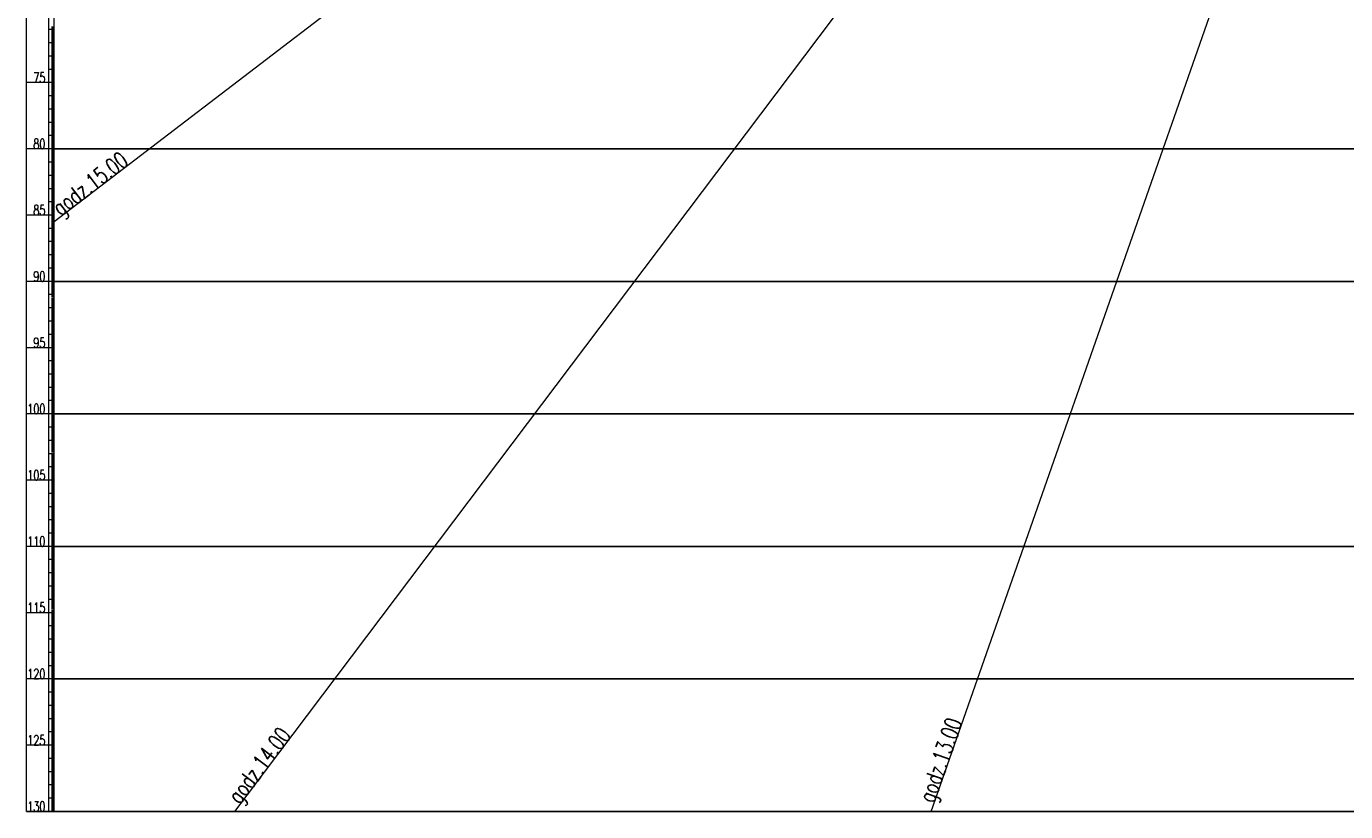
# Model space of a CAD drawing. Header units: metres. Extents: x 7408630 to 7411134, y 5569633 to 5570339.
# Tile 299 of 303: x 7410863 to 7410981, y 5569952 to 5570023. Entities that reach past the tile are written whole.
import ezdxf
from ezdxf.enums import TextEntityAlignment as Align

# ---------------------------------------------------------------- set-up
doc = ezdxf.new("R2010")
doc.units = ezdxf.units.M
doc.header["$MEASUREMENT"] = 0
doc.layers.add('219-Linia granicy', color=7, linetype='Continuous', lineweight=0)
doc.layers.add('D-opis', color=104, linetype='Continuous')
doc.styles.add('TXT', font='simplex.shx')

# ---------------------------------------------------------------- blocks, each defined once
blk = doc.blocks.new('ls-krakow')
at = {"color": 251, "ltscale": 0.01}
for p, q in [((-13300, -15493), (-13300, 1000)), ((-13300, -8438), (-13325, -8438)), ((-13300, -8450), (-13325, -8450)), ((-13300, -8473), (-13325, -8473)), ((-13300, -8485), (-13325, -8485)), ((-13300, -8497), (-13325, -8497)), ((-13300, -8509), (-13325, -8509)), ((-13300, -8521), (-13325, -8521)), ((-13300, -8533), (-13325, -8533)), ((-13300, -8545), (-13325, -8545)), ((-13300, -8557), (-13325, -8557)), ((-13300, -8569), (-13325, -8569)), ((-13300, -8593), (-13325, -8593)), ((-13300, -8604), (-13325, -8604)), ((-13300, -8616), (-13325, -8616)), ((-13300, -8628), (-13325, -8628)), ((-13300, -8640), (-13325, -8640)), ((-13300, -8652), (-13325, -8652)), ((-13300, -8664), (-13325, -8664)), ((-13300, -8676), (-13325, -8676)), ((-13300, -8688), (-13325, -8688)), ((-13300, -8712), (-13325, -8712)), ((-13300, -8724), (-13325, -8724)), ((-13300, -8736), (-13325, -8736)), ((-13300, -8747), (-13325, -8747)), ((-13300, -8759), (-13325, -8759)), ((-13300, -8771), (-13325, -8771)), ((-13300, -8783), (-13325, -8783)), ((-13300, -8795), (-13325, -8795)), ((-13300, -8807), (-13325, -8807)), ((-13300, -8831), (-13325, -8831)), ((-13300, -8843), (-13325, -8843)), ((-13300, -8855), (-13325, -8855)), ((-13300, -8867), (-13325, -8867)), ((-13300, -8879), (-13325, -8879)), ((-13300, -8890), (-13325, -8890)), ((-13350, -8938), (-13550, -8938)), ((-13300, -8902), (-13325, -8902)), ((-13300, -8914), (-13325, -8914)), ((-13300, -8926), (-13325, -8926)), ((-13300, -8950), (-13325, -8950)), ((-13300, -8962), (-13325, -8962)), ((-13300, -8974), (-13325, -8974)), ((-13300, -8986), (-13325, -8986)), ((-13300, -8998), (-13325, -8998)), ((-13300, -9010), (-13325, -9010)), ((-13300, -9022), (-13325, -9022)), ((-13300, -9033), (-13325, -9033)), ((-13300, -9045), (-13325, -9045)), ((-13300, -9069), (-13325, -9069)), ((-13300, -9081), (-13325, -9081)), ((-13300, -9093), (-13325, -9093)), ((-13300, -9105), (-13325, -9105)), ((-13300, -9117), (-13325, -9117)), ((-13300, -9129), (-13325, -9129)), ((-13300, -9141), (-13325, -9141)), ((-13300, -9153), (-13325, -9153)), ((-13300, -9165), (-13325, -9165)), ((-13300, -9188), (-13325, -9188)), ((-13300, -9200), (-13325, -9200)), ((-13300, -9212), (-13325, -9212)), ((-13300, -9224), (-13325, -9224)), ((-13300, -9236), (-13325, -9236)), ((-13300, -9248), (-13325, -9248)), ((-13300, -9260), (-13325, -9260)), ((-13300, -9272), (-13325, -9272)), ((-13300, -9284), (-13325, -9284)), ((-13300, -9308), (-13325, -9308)), ((-13300, -9320), (-13325, -9320)), ((-13300, -9331), (-13325, -9331)), ((-13300, -9343), (-13325, -9343)), ((-13300, -9355), (-13325, -9355)), ((-13300, -9367), (-13325, -9367)), ((-13300, -9379), (-13325, -9379)), ((-13300, -9391), (-13325, -9391)), ((-13300, -9403), (-13325, -9403)), ((-13300, -9427), (-13325, -9427)), ((-13300, -9439), (-13325, -9439)), ((-13300, -9451), (-13325, -9451)), ((-13300, -9463), (-13325, -9463)), ((-13300, -9474), (-13325, -9474)), ((-13350, -9534), (-13550, -9534)), ((-13300, -9486), (-13325, -9486)), ((-13300, -9498), (-13325, -9498)), ((-13300, -9510), (-13325, -9510)), ((-13300, -9522), (-13325, -9522)), ((-13300, -9546), (-13325, -9546)), ((-13300, -9558), (-13325, -9558)), ((-13300, -9570), (-13325, -9570)), ((-13300, -9582), (-13325, -9582)), ((-13300, -9594), (-13325, -9594)), ((-13300, -9606), (-13325, -9606)), ((-13300, -9617), (-13325, -9617)), ((-13300, -9629), (-13325, -9629)), ((-13300, -9641), (-13325, -9641)), ((-13300, -9665), (-13325, -9665)), ((-13300, -9677), (-13325, -9677)), ((-13300, -9689), (-13325, -9689)), ((-13300, -9701), (-13325, -9701)), ((-13300, -9713), (-13325, -9713)), ((-13300, -9725), (-13325, -9725)), ((-13300, -9737), (-13325, -9737)), ((-13300, -9749), (-13325, -9749)), ((-13300, -9760), (-13325, -9760)), ((-13300, -9784), (-13325, -9784)), ((-13300, -9796), (-13325, -9796)), ((-13300, -9808), (-13325, -9808)), ((-13300, -9820), (-13325, -9820)), ((-13300, -9832), (-13325, -9832)), ((-13300, -9844), (-13325, -9844)), ((-13300, -9856), (-13325, -9856)), ((-13300, -9868), (-13325, -9868)), ((-13300, -9880), (-13325, -9880)), ((-13300, -9903), (-13325, -9903)), ((-13300, -9915), (-13325, -9915)), ((-13300, -9927), (-13325, -9927)), ((-13300, -9939), (-13325, -9939)), ((-13300, -9951), (-13325, -9951)), ((-13300, -9963), (-13325, -9963)), ((-13300, -9975), (-13325, -9975)), ((-13300, -9987), (-13325, -9987)), ((-13300, -9999), (-13325, -9999)), ((-13300, -10023), (-13325, -10023)), ((-13300, -10035), (-13325, -10035)), ((-13300, -10046), (-13325, -10046)), ((-13300, -10058), (-13325, -10058)), ((-13300, -10070), (-13325, -10070)), ((-13350, -10130), (-13550, -10130)), ((-13300, -10082), (-13325, -10082)), ((-13300, -10094), (-13325, -10094)), ((-13300, -10106), (-13325, -10106)), ((-13300, -10118), (-13325, -10118)), ((-13300, -10142), (-13325, -10142)), ((-13300, -10154), (-13325, -10154)), ((-13300, -10166), (-13325, -10166)), ((-13300, -10178), (-13325, -10178)), ((-13300, -10189), (-13325, -10189)), ((-13300, -10201), (-13325, -10201)), ((-13300, -10213), (-13325, -10213)), ((-13300, -10225), (-13325, -10225)), ((-13300, -10237), (-13325, -10237)), ((-13300, -10261), (-13325, -10261)), ((-13300, -10273), (-13325, -10273)), ((-13300, -10285), (-13325, -10285)), ((-13300, -10297), (-13325, -10297)), ((-13300, -10309), (-13325, -10309)), ((-13300, -10321), (-13325, -10321)), ((-13300, -10333), (-13325, -10333)), ((-13300, -10344), (-13325, -10344)), ((-13300, -10356), (-13325, -10356)), ((-13300, -10380), (-13325, -10380)), ((-13300, -10392), (-13325, -10392)), ((-13300, -10404), (-13325, -10404)), ((-13300, -10416), (-13325, -10416)), ((-13300, -10428), (-13325, -10428)), ((-13300, -10440), (-13325, -10440)), ((-13300, -10452), (-13325, -10452)), ((-13300, -10464), (-13325, -10464)), ((-13300, -10476), (-13325, -10476)), ((-13300, -10499), (-13325, -10499)), ((-13300, -10511), (-13325, -10511)), ((-13300, -10523), (-13325, -10523)), ((-13300, -10535), (-13325, -10535)), ((-13300, -10547), (-13325, -10547)), ((-13300, -10559), (-13325, -10559)), ((-13300, -10571), (-13325, -10571)), ((-13300, -10583), (-13325, -10583)), ((-13300, -10595), (-13325, -10595)), ((-13300, -10619), (-13325, -10619)), ((-13300, -10630), (-13325, -10630)), ((-13300, -10642), (-13325, -10642)), ((-13300, -10654), (-13325, -10654)), ((-13300, -10666), (-13325, -10666)), ((-13350, -10726), (-13550, -10726)), ((-13300, -10678), (-13325, -10678)), ((-13300, -10690), (-13325, -10690)), ((-13300, -10702), (-13325, -10702)), ((-13300, -10714), (-13325, -10714)), ((-13300, -10738), (-13325, -10738)), ((-13300, -10750), (-13325, -10750)), ((-13300, -10762), (-13325, -10762)), ((-13300, -10773), (-13325, -10773)), ((-13300, -10785), (-13325, -10785)), ((-13300, -10797), (-13325, -10797)), ((-13300, -10809), (-13325, -10809)), ((-13300, -10821), (-13325, -10821)), ((-13300, -10833), (-13325, -10833)), ((-13300, -10857), (-13325, -10857)), ((-13300, -10869), (-13325, -10869)), ((-13300, -10881), (-13325, -10881)), ((-13300, -10893), (-13325, -10893)), ((-13300, -10905), (-13325, -10905)), ((-13300, -10916), (-13325, -10916)), ((-13300, -10928), (-13325, -10928)), ((-13300, -10940), (-13325, -10940)), ((-13300, -10952), (-13325, -10952)), ((-13300, -10976), (-13325, -10976)), ((-13300, -10988), (-13325, -10988)), ((-13300, -11000), (-13325, -11000)), ((-13300, -11012), (-13325, -11012)), ((-13300, -11024), (-13325, -11024)), ((-13300, -11036), (-13325, -11036)), ((-13300, -11048), (-13325, -11048)), ((-13300, -11059), (-13325, -11059)), ((-13300, -11071), (-13325, -11071)), ((-13300, -11095), (-13325, -11095)), ((-13300, -11107), (-13325, -11107)), ((-13300, -11119), (-13325, -11119)), ((-13300, -11131), (-13325, -11131)), ((-13300, -11143), (-13325, -11143)), ((-13300, -11155), (-13325, -11155)), ((-13300, -11167), (-13325, -11167)), ((-13300, -11179), (-13325, -11179)), ((-13300, -11191), (-13325, -11191)), ((-13300, -11214), (-13325, -11214)), ((-13300, -11226), (-13325, -11226)), ((-13300, -11238), (-13325, -11238)), ((-13300, -11250), (-13325, -11250)), ((-13300, -11262), (-13325, -11262)), ((-13350, -11322), (-13550, -11322)), ((-13300, -11274), (-13325, -11274)), ((-13300, -11286), (-13325, -11286)), ((-13300, -11298), (-13325, -11298)), ((-13300, -11310), (-13325, -11310)), ((-13300, -11334), (-13325, -11334)), ((-13300, -11345), (-13325, -11345)), ((-13300, -11357), (-13325, -11357)), ((-13300, -11369), (-13325, -11369)), ((-13300, -11381), (-13325, -11381)), ((-13300, -11393), (-13325, -11393)), ((-13300, -11405), (-13325, -11405)), ((-13300, -11417), (-13325, -11417)), ((-13300, -11429), (-13325, -11429)), ((-13300, -11453), (-13325, -11453)), ((-13300, -11465), (-13325, -11465)), ((-13300, -11477), (-13325, -11477)), ((-13300, -11489), (-13325, -11489)), ((-13300, -11500), (-13325, -11500)), ((-13300, -11512), (-13325, -11512)), ((-13300, -11524), (-13325, -11524)), ((-13300, -11536), (-13325, -11536)), ((-13300, -11548), (-13325, -11548)), ((-13300, -11572), (-13325, -11572)), ((-13300, -11584), (-13325, -11584)), ((-13300, -11596), (-13325, -11596)), ((-13300, -11608), (-13325, -11608)), ((-13300, -11620), (-13325, -11620)), ((-13300, -11632), (-13325, -11632)), ((-13300, -11643), (-13325, -11643)), ((-13300, -11655), (-13325, -11655)), ((-13300, -11667), (-13325, -11667)), ((-13300, -11691), (-13325, -11691)), ((-13300, -11703), (-13325, -11703)), ((-13300, -11715), (-13325, -11715)), ((-13300, -11727), (-13325, -11727)), ((-13300, -11739), (-13325, -11739)), ((-13300, -11751), (-13325, -11751)), ((-13300, -11763), (-13325, -11763)), ((-13300, -11775), (-13325, -11775)), ((-13300, -11786), (-13325, -11786)), ((-13300, -11810), (-13325, -11810)), ((-13300, -11822), (-13325, -11822)), ((-13300, -11834), (-13325, -11834)), ((-13300, -11846), (-13325, -11846)), ((-13350, -11918), (-13550, -11918)), ((-13300, -11858), (-13325, -11858)), ((-13300, -11870), (-13325, -11870)), ((-13300, -11882), (-13325, -11882)), ((-13300, -11894), (-13325, -11894)), ((-13300, -11906), (-13325, -11906)), ((-13300, -11929), (-13325, -11929)), ((-13300, -11941), (-13325, -11941)), ((-13300, -11953), (-13325, -11953)), ((-13300, -11965), (-13325, -11965)), ((-13300, -11977), (-13325, -11977)), ((-13300, -11989), (-13325, -11989)), ((-13300, -12001), (-13325, -12001)), ((-13300, -12013), (-13325, -12013)), ((-13300, -12025), (-13325, -12025)), ((-13300, -12049), (-13325, -12049)), ((-13300, -12061), (-13325, -12061)), ((-13300, -12072), (-13325, -12072)), ((-13300, -12084), (-13325, -12084)), ((-13300, -12096), (-13325, -12096)), ((-13300, -12108), (-13325, -12108)), ((-13300, -12120), (-13325, -12120)), ((-13300, -12132), (-13325, -12132)), ((-13300, -12144), (-13325, -12144)), ((-13300, -12168), (-13325, -12168)), ((-13300, -12180), (-13325, -12180)), ((-13300, -12192), (-13325, -12192)), ((-13300, -12204), (-13325, -12204)), ((-13300, -12215), (-13325, -12215)), ((-13300, -12227), (-13325, -12227)), ((-13300, -12239), (-13325, -12239)), ((-13300, -12251), (-13325, -12251)), ((-13300, -12263), (-13325, -12263)), ((-13300, -12287), (-13325, -12287)), ((-13300, -12299), (-13325, -12299)), ((-13300, -12311), (-13325, -12311)), ((-13300, -12323), (-13325, -12323)), ((-13300, -12335), (-13325, -12335)), ((-13300, -12347), (-13325, -12347)), ((-13300, -12358), (-13325, -12358)), ((-13300, -12370), (-13325, -12370)), ((-13300, -12382), (-13325, -12382)), ((-13300, -12406), (-13325, -12406)), ((-13300, -12418), (-13325, -12418)), ((-13300, -12430), (-13325, -12430)), ((-13300, -12442), (-13325, -12442)), ((-13350, -12513), (-13550, -12513)), ((-13300, -12454), (-13325, -12454)), ((-13300, -12466), (-13325, -12466)), ((-13300, -12478), (-13325, -12478)), ((-13300, -12490), (-13325, -12490)), ((-13300, -12501), (-13325, -12501)), ((-13300, -12525), (-13325, -12525)), ((-13300, -12537), (-13325, -12537)), ((-13300, -12549), (-13325, -12549)), ((-13300, -12561), (-13325, -12561)), ((-13300, -12573), (-13325, -12573)), ((-13300, -12585), (-13325, -12585)), ((-13300, -12597), (-13325, -12597)), ((-13300, -12609), (-13325, -12609)), ((-13300, -12621), (-13325, -12621)), ((-13300, -12645), (-13325, -12645)), ((-13300, -12656), (-13325, -12656)), ((-13300, -12668), (-13325, -12668)), ((-13300, -12680), (-13325, -12680)), ((-13300, -12692), (-13325, -12692)), ((-13300, -12704), (-13325, -12704)), ((-13300, -12716), (-13325, -12716)), ((-13300, -12728), (-13325, -12728)), ((-13300, -12740), (-13325, -12740)), ((-13300, -12764), (-13325, -12764)), ((-13300, -12776), (-13325, -12776)), ((-13300, -12788), (-13325, -12788)), ((-13300, -12799), (-13325, -12799)), ((-13300, -12811), (-13325, -12811)), ((-13300, -12823), (-13325, -12823)), ((-13300, -12835), (-13325, -12835)), ((-13300, -12847), (-13325, -12847)), ((-13300, -12859), (-13325, -12859)), ((-13300, -12883), (-13325, -12883)), ((-13300, -12895), (-13325, -12895)), ((-13300, -12907), (-13325, -12907)), ((-13300, -12919), (-13325, -12919)), ((-13300, -12931), (-13325, -12931)), ((-13300, -12942), (-13325, -12942)), ((-13300, -12954), (-13325, -12954)), ((-13300, -12966), (-13325, -12966)), ((-13300, -12978), (-13325, -12978)), ((-13300, -13002), (-13325, -13002)), ((-13300, -13014), (-13325, -13014)), ((-13300, -13026), (-13325, -13026)), ((-13300, -13038), (-13325, -13038)), ((-13350, -13109), (-13550, -13109)), ((-13300, -13050), (-13325, -13050)), ((-13300, -13062), (-13325, -13062)), ((-13300, -13074), (-13325, -13074)), ((-13300, -13085), (-13325, -13085)), ((-13300, -13097), (-13325, -13097)), ((-13300, -13121), (-13325, -13121)), ((-13300, -13133), (-13325, -13133)), ((-13300, -13145), (-13325, -13145)), ((-13300, -13157), (-13325, -13157)), ((-13300, -13169), (-13325, -13169)), ((-13300, -13181), (-13325, -13181)), ((-13300, -13193), (-13325, -13193)), ((-13300, -13205), (-13325, -13205)), ((-13300, -13217), (-13325, -13217)), ((-13300, -13240), (-13325, -13240)), ((-13300, -13252), (-13325, -13252)), ((-13300, -13264), (-13325, -13264)), ((-13300, -13276), (-13325, -13276)), ((-13300, -13288), (-13325, -13288)), ((-13300, -13300), (-13325, -13300)), ((-13300, -13312), (-13325, -13312)), ((-13300, -13324), (-13325, -13324)), ((-13300, -13336), (-13325, -13336)), ((-13300, -13360), (-13325, -13360)), ((-13300, -13371), (-13325, -13371)), ((-13300, -13383), (-13325, -13383)), ((-13300, -13395), (-13325, -13395)), ((-13300, -13407), (-13325, -13407)), ((-13300, -13419), (-13325, -13419)), ((-13300, -13431), (-13325, -13431)), ((-13300, -13443), (-13325, -13443)), ((-13300, -13455), (-13325, -13455)), ((-13300, -13479), (-13325, -13479)), ((-13300, -13491), (-13325, -13491)), ((-13300, -13503), (-13325, -13503)), ((-13300, -13514), (-13325, -13514)), ((-13300, -13526), (-13325, -13526)), ((-13300, -13538), (-13325, -13538)), ((-13300, -13550), (-13325, -13550)), ((-13300, -13562), (-13325, -13562)), ((-13300, -13574), (-13325, -13574)), ((-13300, -13598), (-13325, -13598)), ((-13300, -13610), (-13325, -13610)), ((-13300, -13622), (-13325, -13622)), ((-13300, -13634), (-13325, -13634)), ((-13350, -13705), (-13550, -13705)), ((-13300, -13646), (-13325, -13646)), ((-13300, -13657), (-13325, -13657)), ((-13300, -13669), (-13325, -13669)), ((-13300, -13681), (-13325, -13681)), ((-13300, -13693), (-13325, -13693)), ((-13300, -13717), (-13325, -13717)), ((-13300, -13729), (-13325, -13729)), ((-13300, -13741), (-13325, -13741)), ((-13300, -13753), (-13325, -13753)), ((-13300, -13765), (-13325, -13765)), ((-13300, -13777), (-13325, -13777)), ((-13300, -13789), (-13325, -13789)), ((-13300, -13801), (-13325, -13801)), ((-13300, -13812), (-13325, -13812)), ((-13300, -13836), (-13325, -13836)), ((-13300, -13848), (-13325, -13848)), ((-13300, -13860), (-13325, -13860)), ((-13300, -13872), (-13325, -13872)), ((-13300, -13884), (-13325, -13884)), ((-13300, -13896), (-13325, -13896)), ((-13300, -13908), (-13325, -13908)), ((-13300, -13920), (-13325, -13920)), ((-13300, -13932), (-13325, -13932)), ((-13300, -13955), (-13325, -13955)), ((-13300, -13967), (-13325, -13967)), ((-13300, -13979), (-13325, -13979)), ((-13300, -13991), (-13325, -13991)), ((-13300, -14003), (-13325, -14003)), ((-13300, -14015), (-13325, -14015)), ((-13300, -14027), (-13325, -14027)), ((-13300, -14039), (-13325, -14039)), ((-13300, -14051), (-13325, -14051)), ((-13300, -14075), (-13325, -14075)), ((-13300, -14087), (-13325, -14087)), ((-13300, -14098), (-13325, -14098)), ((-13300, -14110), (-13325, -14110)), ((-13300, -14122), (-13325, -14122)), ((-13300, -14134), (-13325, -14134)), ((-13300, -14146), (-13325, -14146)), ((-13300, -14158), (-13325, -14158)), ((-13300, -14170), (-13325, -14170)), ((-13300, -14194), (-13325, -14194)), ((-13300, -14206), (-13325, -14206)), ((-13300, -14218), (-13325, -14218)), ((-13350, -14301), (-13550, -14301)), ((-13300, -14230), (-13325, -14230)), ((-13300, -14241), (-13325, -14241)), ((-13300, -14253), (-13325, -14253)), ((-13300, -14265), (-13325, -14265)), ((-13300, -14277), (-13325, -14277)), ((-13300, -14289), (-13325, -14289)), ((-13300, -14313), (-13325, -14313)), ((-13300, -14325), (-13325, -14325)), ((-13300, -14337), (-13325, -14337)), ((-13300, -14349), (-13325, -14349)), ((-13300, -14361), (-13325, -14361)), ((-13300, -14373), (-13325, -14373)), ((-13300, -14384), (-13325, -14384)), ((-13300, -14396), (-13325, -14396)), ((-13300, -14408), (-13325, -14408)), ((-13300, -14432), (-13325, -14432)), ((-13300, -14444), (-13325, -14444)), ((-13300, -14456), (-13325, -14456)), ((-13300, -14468), (-13325, -14468)), ((-13300, -14480), (-13325, -14480)), ((-13300, -14492), (-13325, -14492)), ((-13300, -14504), (-13325, -14504)), ((-13300, -14516), (-13325, -14516)), ((-13300, -14527), (-13325, -14527)), ((-13300, -14551), (-13325, -14551)), ((-13300, -14563), (-13325, -14563)), ((-13300, -14575), (-13325, -14575)), ((-13300, -14587), (-13325, -14587)), ((-13300, -14599), (-13325, -14599)), ((-13300, -14611), (-13325, -14611)), ((-13300, -14623), (-13325, -14623)), ((-13300, -14635), (-13325, -14635)), ((-13300, -14647), (-13325, -14647)), ((-13300, -14670), (-13325, -14670)), ((-13300, -14682), (-13325, -14682)), ((-13300, -14694), (-13325, -14694)), ((-13300, -14706), (-13325, -14706)), ((-13300, -14718), (-13325, -14718)), ((-13300, -14730), (-13325, -14730)), ((-13300, -14742), (-13325, -14742)), ((-13300, -14754), (-13325, -14754)), ((-13300, -14766), (-13325, -14766)), ((-13300, -14790), (-13325, -14790)), ((-13300, -14802), (-13325, -14802)), ((-13300, -14813), (-13325, -14813)), ((-13350, -14897), (-13550, -14897)), ((-13300, -14825), (-13325, -14825)), ((-13300, -14837), (-13325, -14837)), ((-13300, -14849), (-13325, -14849)), ((-13300, -14861), (-13325, -14861)), ((-13300, -14873), (-13325, -14873)), ((-13300, -14885), (-13325, -14885)), ((-13300, -14909), (-13325, -14909)), ((-13300, -14921), (-13325, -14921)), ((-13300, -14933), (-13325, -14933)), ((-13300, -14945), (-13325, -14945)), ((-13300, -14957), (-13325, -14957)), ((-13300, -14968), (-13325, -14968)), ((-13300, -14980), (-13325, -14980)), ((-13300, -14992), (-13325, -14992)), ((-13300, -15004), (-13325, -15004)), ((-13300, -15028), (-13325, -15028)), ((-13300, -15040), (-13325, -15040)), ((-13300, -15052), (-13325, -15052)), ((-13300, -15064), (-13325, -15064)), ((-13300, -15076), (-13325, -15076)), ((-13300, -15088), (-13325, -15088)), ((-13300, -15100), (-13325, -15100)), ((-13300, -15111), (-13325, -15111)), ((-13300, -15123), (-13325, -15123)), ((-13300, -15147), (-13325, -15147)), ((-13300, -15159), (-13325, -15159)), ((-13300, -15171), (-13325, -15171)), ((-13300, -15183), (-13325, -15183)), ((-13300, -15195), (-13325, -15195)), ((-13300, -15207), (-13325, -15207)), ((-13300, -15219), (-13325, -15219)), ((-13300, -15231), (-13325, -15231)), ((-13300, -15243), (-13325, -15243)), ((-13300, -15266), (-13325, -15266)), ((-13300, -15278), (-13325, -15278)), ((-13300, -15290), (-13325, -15290)), ((-13300, -15302), (-13325, -15302)), ((-13300, -15314), (-13325, -15314)), ((-13300, -15326), (-13325, -15326)), ((-13300, -15338), (-13325, -15338)), ((-13300, -15350), (-13325, -15350)), ((-13300, -15362), (-13325, -15362)), ((-13300, -15386), (-13325, -15386)), ((-13300, -15397), (-13325, -15397)), ((-13300, -15409), (-13325, -15409)), ((-13350, -15493), (-13550, -15493)), ((-13300, -15421), (-13325, -15421)), ((-13300, -15433), (-13325, -15433)), ((-13300, -15445), (-13325, -15445)), ((-13300, -15457), (-13325, -15457)), ((-13300, -15469), (-13325, -15469)), ((-13300, -15481), (-13325, -15481))]:
    blk.add_line(p, q, dxfattribs=at)
at = {"color": 3, "ltscale": 0.01}
for p in [(-13300, -10188), (-11677, -15493), (-5419, -15493)]:
    blk.add_line(p, (0, 0), dxfattribs=at)
at = {"color": 1, "ltscale": 0.01}
for p, q in [((-13300, -8461), (-13350, -8461)), ((-13300, -8581), (-13350, -8581)), ((-13300, -8700), (-13350, -8700)), ((-13300, -8819), (-13350, -8819)), ((-13300, -8938), (-13350, -8938)), ((-13300, -9057), (-13350, -9057)), ((-13300, -9177), (-13350, -9177)), ((-13300, -9296), (-13350, -9296)), ((-13300, -9415), (-13350, -9415)), ((-13300, -9534), (-13350, -9534)), ((-13300, -9653), (-13350, -9653)), ((-13300, -9772), (-13350, -9772)), ((-13300, -9892), (-13350, -9892)), ((-13300, -10011), (-13350, -10011)), ((-13300, -10130), (-13350, -10130)), ((-13300, -10249), (-13350, -10249)), ((-13300, -10368), (-13350, -10368)), ((-13300, -10487), (-13350, -10487)), ((-13300, -10607), (-13350, -10607)), ((-13300, -10726), (-13350, -10726)), ((-13300, -10845), (-13350, -10845)), ((-13300, -10964), (-13350, -10964)), ((-13300, -11083), (-13350, -11083)), ((-13300, -11202), (-13350, -11202)), ((-13300, -11322), (-13350, -11322)), ((-13300, -11441), (-13350, -11441)), ((-13300, -11560), (-13350, -11560)), ((-13300, -11679), (-13350, -11679)), ((-13300, -11798), (-13350, -11798)), ((-13300, -11918), (-13350, -11918)), ((-13300, -12037), (-13350, -12037)), ((-13300, -12156), (-13350, -12156)), ((-13300, -12275), (-13350, -12275)), ((-13300, -12394), (-13350, -12394)), ((-13300, -12513), (-13350, -12513)), ((-13300, -12633), (-13350, -12633)), ((-13300, -12752), (-13350, -12752)), ((-13300, -12871), (-13350, -12871)), ((-13300, -12990), (-13350, -12990)), ((-13300, -13109), (-13350, -13109)), ((-13300, -13228), (-13350, -13228)), ((-13300, -13348), (-13350, -13348)), ((-13300, -13467), (-13350, -13467)), ((-13300, -13586), (-13350, -13586)), ((-13300, -13705), (-13350, -13705)), ((-13300, -13824), (-13350, -13824)), ((-13300, -13944), (-13350, -13944)), ((-13300, -14063), (-13350, -14063)), ((-13300, -14182), (-13350, -14182)), ((-13300, -14301), (-13350, -14301)), ((-13300, -14420), (-13350, -14420)), ((-13300, -14539), (-13350, -14539)), ((-13300, -14659), (-13350, -14659)), ((-13300, -14778), (-13350, -14778)), ((-13300, -14897), (-13350, -14897)), ((-13300, -15016), (-13350, -15016)), ((-13300, -15135), (-13350, -15135)), ((-13300, -15254), (-13350, -15254)), ((-13300, -15374), (-13350, -15374)), ((-13300, -15493), (-13350, -15493))]:
    blk.add_line(p, q, dxfattribs=at)
at = {"color": 251, "ltscale": 0.01}
for points in [[(-13550, -15493), (-13550, 1000)], [(-13350, 0), (-13350, -15493)]]:
    blk.add_lwpolyline(points, dxfattribs=at)
at = {"layer": 'D-opis', "color": 251, "ltscale": 0.01}
for p, q in [((-13300, -9534), (13300, -9534)), ((-13300, -10726), (13300, -10726)), ((-13300, -11918), (13300, -11918)), ((-13300, -13109), (13300, -13109)), ((-13300, -14301), (13300, -14301)), ((-13550, -15493), (13550, -15493))]:
    blk.add_line(p, q, dxfattribs=at)
at = {"color": 3, "ltscale": 0.01, "style": 'TXT', "text_generation_flag": 6, "width": 0.7}
for s, p in [('75', (-13380, -8848)), ('80', (-13380, -9444)), ('85', (-13380, -10040)), ('90', (-13380, -10636)), ('95', (-13380, -11232)), ('100', (-13380, -11828)), ('105', (-13380, -12423)), ('110', (-13380, -13019)), ('115', (-13380, -13615)), ('120', (-13380, -14211)), ('125', (-13380, -14807)), ('130', (-13380, -15403))]:
    blk.add_text(s, height=90, rotation=180, dxfattribs=at).set_placement(p, align=Align.TOP_RIGHT)
at = {"color": 3, "style": 'TXT', "width": 0.7}
for s, rotation, p in [(' godz.15.00', 37.4537, (-13300, -10188)), (' godz.14.00', 52.9955, (-11677, -15493)), (' godz.13.00', 70.721, (-5419, -15493))]:
    blk.add_text(s, height=150, rotation=rotation, dxfattribs=at).set_placement(p)

msp = doc.modelspace()

# ---------------------------------------------------------------- block references
at = {"layer": '219-Linia granicy', "xscale": 0.01, "yscale": 0.01, "zscale": 0.01}
msp.add_blockref('ls-krakow', (7410998.2333, 5570106.87359), dxfattribs=at)

doc.saveas('drawing.dxf')
